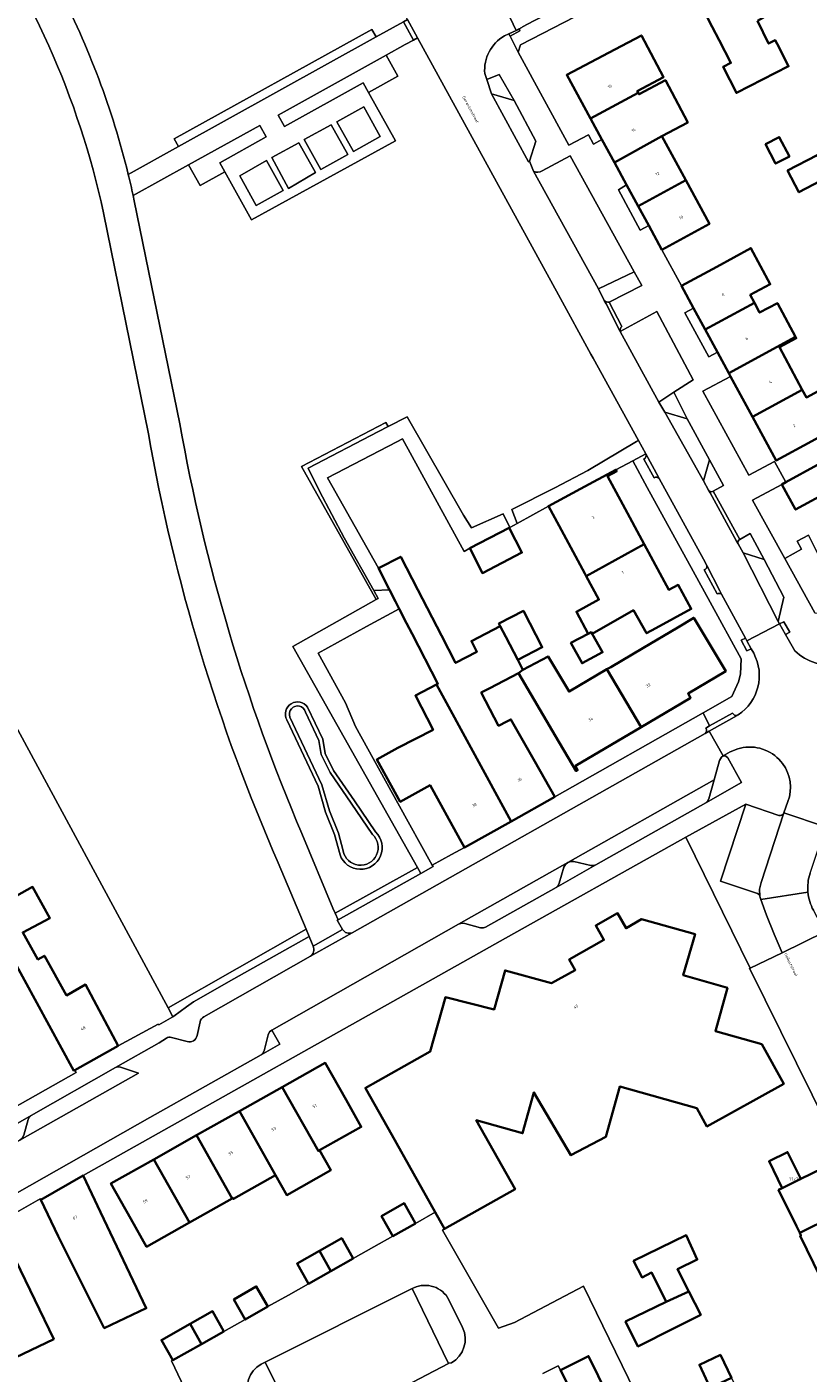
# Model space of a CAD drawing. Header units: metres. Extents: x 197700 to 204338, y 317132 to 325229.
# Tile 276 of 656: x 200310 to 200407, y 319170 to 319336. Entities that reach past the tile are written whole.
import ezdxf
from ezdxf.enums import TextEntityAlignment as Align

# ---------------------------------------------------------------- set-up
doc = ezdxf.new("R2010")
doc.units = ezdxf.units.M
for name, color, linetype, lineweight in [('B-WE-GR-BEPLANTING_CULTUUR_BODEMBEDEKKER-GV', 90, 'Continuous', 18), ('B-WE-GR-BEPLANTING_CULTUUR_HEESTERS-GV', 90, 'Continuous', 18), ('B-WE-GR-BEPLANTING_CULTUUR_VASTE PLANTENVAK-GV', 90, 'Continuous', 18), ('B-WE-OG-BEBOUWING-GV', 7, 'Continuous', 35), ('B-WE-OG-BEBOUWING-T18', 10, 'Continuous', 18), ('B-WE-OG-TERREIN_CULTUURSCHEIDING-GV', 7, 'Continuous', 18), ('B-WE-OG-TERREIN_ERF-GV', 7, 'Continuous', 18), ('B-WE-OG-TOPOGRAFIE-T18', 10, 'Continuous', 18), ('B-WE-OG-WATER_GREPPEL-GV', 160, 'Continuous', 18), ('B-WE-OG-WATER_SLOOT-GV', 120, 'Continuous', 18), ('B-WE-VH-VERHARDING_ASFALT-GV', 252, 'Continuous', 18), ('B-WE-VH-VERHARDING_BEDRIJFSVLOERPLAAT-GV', 252, 'Continuous', 18), ('B-WE-VH-VERHARDING_BETONSTRAATSTEEN-GV', 252, 'Continuous', 18), ('B-WE-VH-VERHARDING_HALFVERHARDING_GRIND-GV', 252, 'Continuous', 18), ('B-WE-VH-VERHARDING_OPEN-GV', 252, 'Continuous', 18), ('B-WE-VH-VERHARDING_TEGEL-GV', 252, 'Continuous', 18)]:
    doc.layers.add(name, color=color, linetype=linetype, lineweight=lineweight)
doc.styles.add('NLCS-ISO-M200-T18', font='NLCS-ISO.ttf', dxfattribs={"height": 0.36})

msp = doc.modelspace()

# ---------------------------------------------------------------- linework, layer by layer
at = {"layer": 'B-WE-GR-BEPLANTING_CULTUUR_BODEMBEDEKKER-GV'}
for points in [[(200367.489, 319328.004), (200370.293, 319327.163), (200368.441, 319330.382), (200366.912, 319329.751)], [(200391.694, 319287.817), (200390.051, 319291.088), (200388.176, 319289.872), (200388.923, 319288.606)]]:
    msp.add_lwpolyline(points, close=True, dxfattribs=at)
for points in [[(200385.157, 319306), (200380.725, 319303.857), (200381.453, 319302.438)], [(200382.061, 319302.238), (200386.1, 319304.292), (200385.157, 319306)], [(200394.477, 319282.733), (200393.705, 319280.133), (200394.334, 319278.991)], [(200394.926, 319278.848), (200396.189, 319279.547), (200394.477, 319282.733)], [(200398.608, 319271.225), (200401.224, 319270.405), (200399.502, 319273.627), (200398.204, 319272.893)], [(200397.997, 319272.334), (200398.608, 319271.225)]]:
    msp.add_lwpolyline(points, dxfattribs=at)
for points in [[(200381.453, 319302.438, 0.2658188), (200382.061, 319302.238)], [(200394.334, 319278.991, 0.4038198), (200394.926, 319278.848)], [(200398.204, 319272.893, 0.4097769), (200397.997, 319272.334)]]:
    msp.add_lwpolyline(points, format="xyb", dxfattribs=at)
at = {"layer": 'B-WE-GR-BEPLANTING_CULTUUR_HEESTERS-GV'}
for points in [[(200328.786, 319321.471), (200353.244, 319335.028), (200352.724, 319335.965), (200328.266, 319322.409)], [(200352.293, 319328.177), (200355.924, 319330.187), (200354.49, 319332.776), (200341.108, 319325.349), (200341.919, 319323.933), (200351.652, 319329.336)], [(200334.544, 319318.349), (200333.92, 319319.475), (200339.657, 319322.681), (200338.85, 319324.093), (200330.037, 319319.213), (200331.461, 319316.641)], [(200353.532, 319269.317), (200347.237, 319280.497), (200355.781, 319284.962), (200356.499, 319285.33), (200364.104, 319271.394), (200364.804, 319271.787), (200369.681, 319274.313), (200369.763, 319274.358), (200368.924, 319276.051), (200365.047, 319274.326), (200364.037, 319275.868), (200357.065, 319288.05), (200354.726, 319286.837), (200353.526, 319286.214), (200344.823, 319281.69), (200346.214, 319278.857), (200349.291, 319273.068), (200352.96, 319266.569), (200354.88, 319266.651)], [(200374.54, 319277.009), (200378.49, 319279.139), (200382.891, 319281.512), (200384.968, 319282.617), (200386.57, 319283.469), (200385.673, 319285.103), (200385.429, 319284.981), (200379.427, 319281.396), (200375.337, 319279.263), (200370.033, 319276.589), (200370.682, 319274.869)], [(200403.756, 319270.538), (200407.477, 319263.824), (200410.469, 319263.422), (200411.52, 319263.875), (200406.695, 319273.423), (200405.313, 319272.657), (200405.845, 319271.696)], [(200358.753, 319231.592), (200360.275, 319232.449), (200360.171, 319232.614), (200355.931, 319240.29), (200350.702, 319249.759), (200349.467, 319252.685), (200346.061, 319258.826), (200352.03, 319262.1), (200356.072, 319264.317), (200355.617, 319265.195), (200354.88, 319266.651), (200352.96, 319266.569), (200353.486, 319265.598), (200353.259, 319265.468), (200342.948, 319259.662), (200358.337, 319232.331)], [(200393.984, 319240.297), (200398.396, 319242.824), (200396.707, 319245.857), (200396.471, 319246.084), (200396.154, 319246.131), (200395.926, 319245.947), (200395.713, 319245.564), (200395.036, 319243.161), (200394.377, 319240.805), (200394.224, 319240.503)], [(200375.483, 319229.859), (200380.412, 319232.643), (200380.125, 319232.546), (200379.795, 319232.563), (200377.691, 319233.061), (200377.305, 319233.071), (200376.941, 319232.941), (200376.648, 319232.69), (200376.465, 319232.35), (200375.876, 319230.367), (200375.732, 319230.07)], [(200348.55, 319225.847), (200358.753, 319231.592), (200358.337, 319232.331), (200348.165, 319226.683)], [(200329.803, 319215.087), (200330.661, 319215.718), (200335.66, 319218.536), (200344.947, 319223.77), (200344.564, 319224.684), (200327.517, 319214.965), (200328.115, 319213.862), (200328.216, 319213.921)], [(200340.335, 319212.211), (200340.054, 319211.974), (200339.889, 319211.623), (200339.381, 319209.658), (200339.239, 319209.374), (200339.009, 319209.166), (200341.31, 319210.464)], [(200309.182, 319198.591), (200309.471, 319198.835), (200309.663, 319199.196), (200310.212, 319201.163), (200310.327, 319201.408), (200310.59, 319201.644), (200306.102, 319199.107), (200307.037, 319197.384)]]:
    msp.add_lwpolyline(points, close=True, dxfattribs=at)
for points in [[(200357.878, 319180.326), (200357.702, 319180.238), (200362.176, 319170.986), (200362.223, 319171.011), (200362.546, 319171.077)], [(200363.936, 319175.424), (200362.244, 319178.867)], [(200339.528, 319171.14), (200339.035, 319170.893)], [(200343.687, 319161.6), (200344.14, 319161.824), (200339.528, 319171.14)]]:
    msp.add_lwpolyline(points, dxfattribs=at)
for points in [[(200362.244, 319178.867, 0.3987773), (200357.878, 319180.326)], [(200362.546, 319171.077, 0.3953253), (200363.936, 319175.424)], [(200339.035, 319170.893, 0.4096717), (200337.656, 319166.552)]]:
    msp.add_lwpolyline(points, format="xyb", dxfattribs=at)
at = {"layer": 'B-WE-GR-BEPLANTING_CULTUUR_VASTE PLANTENVAK-GV'}
for points in [[(200351.702, 319326.405), (200348.366, 319324.545), (200350.421, 319320.868), (200353.732, 319322.72)], [(200347.657, 319324.156), (200344.347, 319322.342), (200346.41, 319318.638), (200349.739, 319320.5)], [(200343.671, 319321.951), (200340.347, 319320.114), (200342.38, 319316.293), (200345.733, 319318.263)], [(200339.683, 319319.732), (200336.385, 319317.856), (200338.417, 319314.195), (200341.743, 319316.03)]]:
    msp.add_lwpolyline(points, close=True, dxfattribs=at)
at = {"layer": 'B-WE-OG-BEBOUWING-GV'}
for points in [[(200400.374, 319337.027), (200401.136, 319337.415), (200397.977, 319343.531), (200397.144, 319343.101), (200392.511, 319340.708), (200394.806, 319336.266), (200395.654, 319334.625), (200397.106, 319331.822), (200396.132, 319331.324), (200397.793, 319328.096), (200404.237, 319331.411), (200402.816, 319334.163), (200402.58, 319334.62), (200401.771, 319334.206)], [(200385.648, 319328.131), (200385.534, 319328.341), (200388.78, 319330.062), (200386.047, 319335.219), (200382.748, 319333.474), (200376.815, 319330.335), (200379.754, 319324.927)], [(200388.562, 319322.762), (200391.764, 319324.45), (200389.015, 319329.662), (200385.751, 319327.941), (200385.648, 319328.131), (200379.754, 319324.927), (200381.146, 319322.365), (200382.692, 319319.52)], [(200382.692, 319319.52), (200384.214, 319316.719), (200385.631, 319314.112), (200391.52, 319317.313), (200388.562, 319322.762)], [(200401.378, 319321.766), (200402.625, 319319.358), (200404.333, 319320.243), (200403.086, 319322.651)], [(200408.415, 319319.128), (200407.76, 319320.392), (200404.12, 319318.506), (200405.507, 319315.829), (200409.147, 319317.714), (200409.588, 319316.863), (200411.584, 319317.897), (200410.411, 319320.162)], [(200386.938, 319311.707), (200388.569, 319308.705), (200394.456, 319311.904), (200391.52, 319317.313), (200385.631, 319314.112)], [(200390.985, 319304.243), (200392.486, 319301.478), (200393.913, 319298.849), (200400.008, 319302.158), (200399.493, 319303.125), (200401.972, 319304.446), (200399.589, 319308.915), (200395.359, 319306.618)], [(200400.008, 319302.158), (200393.913, 319298.849), (200395.445, 319296.028), (200396.842, 319293.455), (200405.097, 319297.938), (200402.865, 319302.125), (200400.654, 319300.947)], [(200405.923, 319291.402), (200403.119, 319296.662), (200405.189, 319297.765), (200405.097, 319297.938), (200396.842, 319293.455), (200397.06, 319293.054), (200399.771, 319288.061)], [(200411.167, 319287.266), (200408.802, 319291.701), (200406.436, 319290.44), (200405.923, 319291.402), (200399.771, 319288.061), (200402.699, 319282.668), (200407.093, 319285.054)], [(200407.807, 319282.093), (200403.884, 319279.951), (200403.403, 319279.688), (200405.1, 319276.58), (200409.489, 319278.976), (200410.518, 319279.538), (200408.919, 319282.7)], [(200379.214, 319268.36), (200386.384, 319272.317), (200383.759, 319277.188), (200381.853, 319280.723), (200382.999, 319281.327), (200382.891, 319281.512), (200378.49, 319279.139), (200374.54, 319277.009), (200375.859, 319274.56), (200379.054, 319268.656)], [(200369.681, 319274.313), (200364.804, 319271.787), (200366.388, 319268.729), (200371.266, 319271.255)], [(200379.929, 319261.216), (200385.045, 319264.134), (200386.673, 319261.282), (200387.814, 319261.903), (200392.205, 319264.293), (200390.591, 319267.26), (200389.444, 319266.641), (200386.384, 319272.317), (200379.214, 319268.36), (200380.787, 319265.442), (200377.992, 319263.935), (200379.451, 319261.228), (200379.814, 319261.418)], [(200360.689, 319254.933), (200369.923, 319238.011), (200375.316, 319241.056), (200372.858, 319245.41), (200369.911, 319250.631), (200369.409, 319250.371), (200368.376, 319249.836), (200366.244, 319253.951), (200367.278, 319254.486), (200370.833, 319256.327), (200371.388, 319256.745), (200370.746, 319257.985), (200369.275, 319260.825), (200368.584, 319262.159), (200365.009, 319260.308), (200365.694, 319258.986), (200363.066, 319257.625), (200361.31, 319261.014), (200358.399, 319266.636), (200356.275, 319270.74), (200353.532, 319269.317), (200354.88, 319266.651), (200355.617, 319265.195), (200356.072, 319264.317), (200356.998, 319262.528), (200357.684, 319261.204), (200360.88, 319255.032)], [(200368.584, 319262.159), (200369.275, 319260.825), (200370.746, 319257.985), (200373.778, 319259.555), (200371.455, 319264.041), (200368.422, 319262.471)], [(200386.225, 319259.455), (200382.273, 319257.106), (200381.759, 319256.825), (200385.996, 319249.67), (200392.08, 319253.268), (200392.129, 319253.297), (200391.818, 319253.816), (200396.459, 319256.593), (200392.508, 319263.197), (200390.523, 319262.009)], [(200379.451, 319261.228), (200377.329, 319260.084), (200378.698, 319257.566), (200381.232, 319258.931), (200379.929, 319261.216), (200379.814, 319261.418)], [(200375.433, 319248.547), (200377.978, 319244.243), (200378.148, 319244.333), (200377.874, 319244.868), (200385.996, 319249.67), (200381.759, 319256.825), (200377.086, 319254.062), (200374.506, 319258.426), (200371.388, 319256.745), (200370.833, 319256.327)], [(200369.923, 319238.011), (200360.689, 319254.933), (200358.087, 319253.585), (200360.278, 319249.354), (200355.937, 319247.106), (200353.342, 319245.673), (200356.224, 319240.454), (200358.82, 319241.888), (200359.914, 319242.493), (200363.597, 319235.825), (200364.18, 319234.769)], [(200315.964, 319207.24), (200321.339, 319210.276), (200320.361, 319212.111), (200317.314, 319217.825), (200314.962, 319216.501), (200312.208, 319221.394), (200311.424, 319220.951), (200309.537, 319224.286), (200312.899, 319226.063), (200310.763, 319229.913), (200305.122, 319226.783), (200315.867, 319207.185)], [(200351.958, 319204.935), (200355.157, 319199.253), (200360.549, 319189.675), (200361.703, 319187.625), (200370.409, 319192.526), (200365.616, 319201.054), (200371.338, 319199.456), (200372.749, 319204.505), (200377.319, 319196.725), (200381.644, 319199.025), (200383.37, 319205.223), (200392.893, 319202.556), (200394.143, 319200.299), (200403.635, 319205.555), (200400.912, 319210.473), (200395.182, 319212.078), (200396.679, 319217.422), (200391.212, 319218.981), (200392.668, 319224.064), (200386.069, 319225.94), (200384.14, 319224.797), (200383.098, 319226.661), (200380.393, 319225.126), (200381.395, 319223.359), (200377.111, 319220.938), (200377.849, 319219.632), (200374.906, 319218.012), (200369.175, 319219.592), (200367.847, 319214.772), (200361.806, 319216.261), (200359.932, 319209.553), (200351.9, 319205.038)], [(200341.637, 319205.162), (200346.09, 319197.25), (200346.247, 319197.338), (200351.389, 319200.237), (200349.511, 319203.568), (200346.935, 319208.144)], [(200341.637, 319205.162), (200336.34, 319202.181), (200340.796, 319194.263), (200342.18, 319191.805), (200347.633, 319194.88), (200346.247, 319197.338), (200346.09, 319197.25)], [(200331.042, 319199.199), (200335.442, 319191.382), (200335.522, 319191.427), (200335.582, 319191.321), (200340.796, 319194.263), (200336.34, 319202.181)], [(200335.442, 319191.382), (200331.042, 319199.199), (200325.745, 319196.217), (200330.148, 319188.395)], [(200322.9, 319188.879), (200324.854, 319185.407), (200330.148, 319188.395), (200325.745, 319196.217), (200320.448, 319193.236)], [(200403.457, 319192.674), (200405.765, 319193.805), (200404.122, 319197.118), (200401.82, 319195.977)], [(200405.608, 319187.12), (200413.637, 319191.076), (200411.022, 319196.381), (200405.765, 319193.805), (200403.457, 319192.674), (200402.998, 319192.449), (200405.198, 319187.959)], [(200313.923, 319186.714), (200319.624, 319175.356), (200324.803, 319177.81), (200319.148, 319189.699), (200317.02, 319194.223), (200311.759, 319191.221)], [(200355.32, 319186.72), (200358.12, 319188.307), (200356.705, 319190.803), (200353.905, 319189.216)], [(200416.251, 319185.771), (200413.637, 319191.076), (200405.608, 319187.12), (200405.768, 319186.793), (200405.677, 319186.749), (200408.162, 319181.691)], [(200297.935, 319177.681), (200304.871, 319163.616), (200308.202, 319165.218), (200305.742, 319170.338), (200313.372, 319174.003), (200308.679, 319183.728), (200306.524, 319188.24), (200295.768, 319182.187)], [(200347.632, 319182.402), (200350.395, 319183.969), (200348.979, 319186.466), (200346.216, 319184.898)], [(200389.081, 319178.616), (200391.896, 319179.888), (200390.492, 319182.64), (200392.938, 319183.817), (200391.577, 319186.832), (200385.069, 319183.659), (200386.124, 319181.626), (200387.294, 319182.229), (200387.692, 319181.445)], [(200347.632, 319182.402), (200346.216, 319184.898), (200343.453, 319183.331), (200344.87, 319180.835)], [(200335.622, 319178.906), (200337.044, 319176.414), (200339.836, 319178.006), (200338.414, 319180.499)], [(200391.896, 319179.888), (200389.081, 319178.616), (200384.073, 319176.161), (200385.616, 319173.092), (200390.083, 319175.338), (200391.758, 319176.18), (200393.373, 319176.992)], [(200331.633, 319173.371), (200334.417, 319174.946), (200333.003, 319177.443), (200330.22, 319175.868)], [(200331.633, 319173.371), (200330.22, 319175.868), (200326.689, 319173.87), (200328.093, 319171.391)], [(200381.87, 319167.035), (200379.509, 319171.896), (200376.025, 319170.143), (200377.54, 319167.133), (200378.272, 319165.677), (200378.457, 319165.307), (200379.099, 319165.632)], [(200397.163, 319169.192), (200395.814, 319172.045), (200393.208, 319170.814), (200394.556, 319167.961)]]:
    msp.add_lwpolyline(points, close=True, dxfattribs=at)
at = {"layer": 'B-WE-OG-TERREIN_CULTUURSCHEIDING-GV'}
for points in [[(200322.584, 319318.034), (200328.786, 319321.471), (200328.266, 319322.409), (200352.724, 319335.965), (200353.244, 319335.028), (200356.607, 319336.892), (200357.132, 319337.183), (200331.494, 319384.046), (200329.129, 319388.286), (200326.8, 319392.518), (200326.715, 319392.625)], [(200276.325, 319339.722), (200281.729, 319330.231), (200289.92, 319335.025), (200294.11, 319326.599), (200300.433, 319298.835), (200303.05, 319278.281), (200296.755, 319274.973), (200305.918, 319257.619), (200305.08, 319256.396), (200305.354, 319255.885), (200327.517, 319214.965), (200344.564, 319224.684), (200341.123, 319232.898)], [(200344.036, 319236.535), (200347.897, 319227.266), (200348.165, 319226.683), (200358.337, 319232.331), (200342.948, 319259.662), (200353.259, 319265.468), (200344.007, 319281.9), (200354.437, 319287.35), (200354.726, 319286.837), (200357.065, 319288.05), (200364.037, 319275.868), (200365.047, 319274.326), (200368.924, 319276.051), (200369.763, 319274.358), (200370.682, 319274.869), (200370.033, 319276.589), (200375.337, 319279.263), (200379.427, 319281.396), (200385.429, 319284.981), (200385.673, 319285.103), (200380.085, 319295.285), (200379.8, 319295.804), (200375.791, 319303.122), (200358.366, 319334.928), (200357.842, 319334.637), (200356.837, 319334.079), (200354.49, 319332.776), (200355.924, 319330.187), (200352.293, 319328.177), (200355.612, 319322.179), (200337.845, 319312.394), (200334.544, 319318.349), (200331.461, 319316.641), (200330.037, 319319.213), (200323.187, 319315.42), (200323.331, 319314.747), (200328.962, 319287.189)], [(200325.07, 319285.964), (200319.531, 319313.284)], [(200344.763, 319252.137), (200346.651, 319248.188), (200346.92, 319246.426), (200347.976, 319244.313), (200350.56, 319240.568), (200353.163, 319236.72)], [(200348.768, 319233.897), (200348.087, 319236.384), (200346.981, 319239.165), (200346.058, 319242.354), (200342.187, 319250.571)]]:
    msp.add_lwpolyline(points, dxfattribs=at)
for points in [[(200319.531, 319313.284, 0.1036273), (200301.904, 319352.742)], [(200313.885, 319341.141, -0.0602075), (200322.584, 319318.034)], [(200328.962, 319287.189, 0.0568869), (200344.036, 319236.535)], [(200341.123, 319232.898, -0.0597837), (200325.07, 319285.964)], [(200342.187, 319250.571, -0.9476665), (200344.763, 319252.137)], [(200353.163, 319236.72, -1.2702876), (200348.768, 319233.897)]]:
    msp.add_lwpolyline(points, format="xyb", dxfattribs=at)
msp.add_lwpolyline([(200344.007, 319281.9), (200353.259, 319265.468), (200353.486, 319265.598), (200352.96, 319266.569), (200349.291, 319273.068), (200346.214, 319278.857), (200344.823, 319281.69), (200353.526, 319286.214), (200354.726, 319286.837), (200354.437, 319287.35)], close=True, dxfattribs=at)
at = {"layer": 'B-WE-OG-TERREIN_ERF-GV'}
for points in [[(200395.336, 319346.602), (200371.093, 319334.052), (200370.78, 319333.158), (200377.068, 319321.629), (200379.492, 319322.925), (200380.107, 319321.775), (200381.146, 319322.365), (200379.754, 319324.927), (200376.815, 319330.335), (200382.748, 319333.474), (200386.047, 319335.219), (200388.78, 319330.062), (200385.534, 319328.341), (200385.648, 319328.131), (200385.751, 319327.941), (200389.015, 319329.662), (200391.764, 319324.45), (200388.562, 319322.762), (200391.52, 319317.313), (200394.456, 319311.904), (200388.569, 319308.705), (200390.985, 319304.243), (200395.359, 319306.618), (200399.589, 319308.915), (200401.972, 319304.446), (200399.493, 319303.125), (200400.008, 319302.158), (200400.654, 319300.947), (200402.865, 319302.125), (200405.097, 319297.938), (200405.189, 319297.765), (200403.119, 319296.662), (200405.923, 319291.402), (200406.436, 319290.44), (200408.802, 319291.701)], [(200400.374, 319337.027), (200401.771, 319334.206), (200402.58, 319334.62), (200402.816, 319334.163), (200404.237, 319331.411), (200397.793, 319328.096), (200396.132, 319331.324), (200397.106, 319331.822), (200395.654, 319334.625), (200394.806, 319336.266), (200392.511, 319340.708)], [(200407.093, 319285.054), (200402.699, 319282.668), (200399.771, 319288.061), (200397.06, 319293.054), (200393.641, 319291.205), (200399.333, 319280.816), (200402.496, 319282.507), (200403.884, 319279.951), (200407.807, 319282.093)], [(200409.489, 319278.976), (200405.1, 319276.58), (200403.403, 319279.688), (200399.765, 319277.737), (200403.756, 319270.538), (200405.845, 319271.696), (200405.313, 319272.657), (200406.695, 319273.423)], [(200307.313, 319201.988), (200316.125, 319206.976), (200315.964, 319207.24), (200315.867, 319207.185), (200305.122, 319226.783), (200310.763, 319229.913), (200312.899, 319226.063), (200309.537, 319224.286), (200311.424, 319220.951), (200312.208, 319221.394), (200314.962, 319216.501), (200317.314, 319217.825), (200320.361, 319212.111), (200321.339, 319210.276), (200326.273, 319212.96), (200326.363, 319212.842), (200328.115, 319213.862), (200327.517, 319214.965), (200305.354, 319255.885)], [(200408.162, 319181.691), (200405.677, 319186.749), (200405.768, 319186.793), (200405.608, 319187.12), (200405.198, 319187.959), (200402.998, 319192.449), (200403.457, 319192.674), (200401.82, 319195.977), (200404.122, 319197.118), (200405.765, 319193.805), (200411.022, 319196.381), (200399.423, 319219.858), (200399.473, 319219.882), (200391.511, 319236.083), (200368.569, 319223.191), (200365.266, 319221.335), (200317.02, 319194.223), (200319.148, 319189.699), (200324.803, 319177.81), (200319.624, 319175.356), (200313.923, 319186.714), (200311.759, 319191.221), (200311.686, 319191.332), (200306.46, 319188.351)], [(200331.882, 319162.966), (200327.92, 319171.306), (200328.093, 319171.391), (200326.689, 319173.87), (200330.22, 319175.868), (200333.003, 319177.443), (200334.417, 319174.946), (200337.044, 319176.414), (200335.622, 319178.906), (200338.414, 319180.499), (200339.836, 319178.006), (200342.412, 319179.437), (200344.87, 319180.835), (200343.453, 319183.331), (200346.216, 319184.898), (200348.979, 319186.466), (200350.395, 319183.969), (200352.937, 319185.404), (200355.32, 319186.72), (200353.905, 319189.216), (200356.705, 319190.803), (200358.12, 319188.307), (200360.549, 319189.675), (200355.157, 319199.253), (200351.958, 319204.935), (200351.9, 319205.038), (200359.932, 319209.553), (200361.806, 319216.261), (200367.847, 319214.772), (200369.175, 319219.592), (200374.906, 319218.012), (200377.849, 319219.632), (200377.111, 319220.938), (200381.395, 319223.359), (200380.393, 319225.126), (200383.098, 319226.661), (200384.14, 319224.797), (200386.069, 319225.94), (200392.668, 319224.064), (200391.212, 319218.981), (200396.679, 319217.422), (200395.182, 319212.078), (200400.912, 319210.473), (200403.635, 319205.555), (200394.143, 319200.299), (200392.893, 319202.556), (200383.37, 319205.223), (200381.644, 319199.025), (200377.319, 319196.725), (200372.749, 319204.505), (200371.338, 319199.456), (200365.616, 319201.054), (200370.409, 319192.526), (200361.703, 319187.625), (200361.431, 319187.466), (200368.35, 319175.335), (200370.362, 319176.066), (200378.863, 319180.539), (200389.999, 319157.715)], [(200308.679, 319183.728), (200313.372, 319174.003), (200305.742, 319170.338)], [(200377.54, 319167.133), (200376.025, 319170.143), (200375.75, 319170.689), (200373.838, 319169.723)]]:
    msp.add_lwpolyline(points, dxfattribs=at)
for points in [[(200401.378, 319321.766), (200403.086, 319322.651), (200404.333, 319320.243), (200402.625, 319319.358)], [(200408.415, 319319.128), (200410.411, 319320.162), (200411.584, 319317.897), (200409.588, 319316.863), (200409.147, 319317.714), (200405.507, 319315.829), (200404.12, 319318.506), (200407.76, 319320.392)], [(200386.938, 319311.707), (200385.631, 319314.112), (200384.214, 319316.719), (200383.194, 319316.107), (200385.892, 319311.133)], [(200392.486, 319301.478), (200391.399, 319300.924), (200394.383, 319295.455), (200395.445, 319296.028), (200393.913, 319298.849)], [(200386.673, 319261.282), (200385.045, 319264.134), (200379.929, 319261.216), (200381.232, 319258.931), (200378.698, 319257.566), (200377.329, 319260.084), (200379.451, 319261.228), (200377.992, 319263.935), (200380.787, 319265.442), (200379.214, 319268.36), (200379.054, 319268.656), (200375.859, 319274.56), (200374.54, 319277.009), (200370.682, 319274.869), (200369.763, 319274.358), (200369.681, 319274.313), (200371.266, 319271.255), (200366.388, 319268.729), (200364.804, 319271.787), (200364.104, 319271.394), (200356.499, 319285.33), (200355.781, 319284.962), (200347.237, 319280.497), (200353.532, 319269.317), (200356.275, 319270.74), (200358.399, 319266.636), (200361.31, 319261.014), (200363.066, 319257.625), (200365.694, 319258.986), (200365.009, 319260.308), (200368.584, 319262.159), (200368.422, 319262.471), (200371.455, 319264.041), (200373.778, 319259.555), (200370.746, 319257.985), (200371.388, 319256.745), (200374.506, 319258.426), (200377.086, 319254.062), (200381.759, 319256.825), (200382.273, 319257.106), (200386.225, 319259.455), (200390.523, 319262.009), (200392.508, 319263.197), (200396.459, 319256.593), (200391.818, 319253.816), (200392.129, 319253.297), (200392.08, 319253.268), (200385.996, 319249.67), (200377.874, 319244.868), (200378.148, 319244.333), (200377.978, 319244.243), (200375.433, 319248.547), (200370.833, 319256.327), (200367.278, 319254.486), (200366.244, 319253.951), (200368.376, 319249.836), (200369.409, 319250.371), (200369.911, 319250.631), (200372.858, 319245.41), (200375.316, 319241.056), (200393.686, 319251.454), (200397.211, 319253.449), (200398.058, 319255.286), (200398.282, 319256.243), (200398.36, 319258.108), (200394.531, 319265.116), (200392.432, 319268.957), (200386.767, 319279.325), (200384.968, 319282.617), (200382.891, 319281.512), (200382.999, 319281.327), (200381.853, 319280.723), (200383.759, 319277.188), (200386.384, 319272.317), (200389.444, 319266.641), (200390.591, 319267.26), (200392.205, 319264.293), (200387.814, 319261.903)], [(200357.684, 319261.204), (200356.998, 319262.528), (200356.072, 319264.317), (200352.03, 319262.1), (200346.061, 319258.826), (200349.467, 319252.685), (200350.702, 319249.759), (200355.931, 319240.29), (200360.171, 319232.614), (200362.551, 319233.931), (200364.18, 319234.769), (200363.597, 319235.825), (200359.914, 319242.493), (200358.82, 319241.888), (200356.224, 319240.454), (200353.342, 319245.673), (200355.937, 319247.106), (200360.278, 319249.354), (200358.087, 319253.585), (200360.689, 319254.933), (200360.88, 319255.032)], [(200336.34, 319202.181), (200341.637, 319205.162), (200346.935, 319208.144), (200349.511, 319203.568), (200351.389, 319200.237), (200346.247, 319197.338), (200347.633, 319194.88), (200342.18, 319191.805), (200340.796, 319194.263), (200335.582, 319191.321), (200335.522, 319191.427), (200335.442, 319191.382), (200330.148, 319188.395), (200324.854, 319185.407), (200322.9, 319188.879), (200320.448, 319193.236), (200325.745, 319196.217), (200331.042, 319199.199)], [(200390.492, 319182.64), (200391.896, 319179.888), (200393.373, 319176.992), (200391.758, 319176.18), (200390.083, 319175.338), (200385.616, 319173.092), (200384.073, 319176.161), (200389.081, 319178.616), (200387.692, 319181.445), (200387.294, 319182.229), (200386.124, 319181.626), (200385.069, 319183.659), (200391.577, 319186.832), (200392.938, 319183.817)], [(200394.556, 319167.961), (200393.208, 319170.814), (200395.814, 319172.045), (200397.163, 319169.192), (200398.511, 319166.34), (200395.905, 319165.108)]]:
    msp.add_lwpolyline(points, close=True, dxfattribs=at)
at = {"layer": 'B-WE-OG-WATER_GREPPEL-GV'}
for points in [[(200344.493, 319251.542, 1.0611926), (200342.578, 319250.913)], [(200349.16, 319234.358, 1.3835322), (200352.78, 319236.394)]]:
    msp.add_lwpolyline(points, format="xyb", dxfattribs=at)
for points in [[(200352.78, 319236.394), (200350.147, 319240.285), (200347.544, 319244.058), (200346.437, 319246.273), (200346.168, 319248.039), (200344.493, 319251.542)], [(200342.578, 319250.913), (200346.527, 319242.531), (200347.455, 319239.327), (200348.562, 319236.543), (200349.16, 319234.358)]]:
    msp.add_lwpolyline(points, dxfattribs=at)
at = {"layer": 'B-WE-OG-WATER_SLOOT-GV'}
for points in [[(200344.763, 319252.137, 0.9476665), (200342.187, 319250.571)], [(200342.578, 319250.913, -1.0611926), (200344.493, 319251.542)], [(200348.768, 319233.897, 1.2702876), (200353.163, 319236.72)], [(200352.78, 319236.394, -1.3835322), (200349.16, 319234.358)]]:
    msp.add_lwpolyline(points, format="xyb", dxfattribs=at)
for points in [[(200344.493, 319251.542), (200346.168, 319248.039), (200346.437, 319246.273), (200347.544, 319244.058), (200350.147, 319240.285), (200352.78, 319236.394)], [(200353.163, 319236.72), (200350.56, 319240.568), (200347.976, 319244.313), (200346.92, 319246.426), (200346.651, 319248.188), (200344.763, 319252.137)], [(200342.187, 319250.571), (200346.058, 319242.354), (200346.981, 319239.165), (200348.087, 319236.384), (200348.768, 319233.897)], [(200349.16, 319234.358), (200348.562, 319236.543), (200347.455, 319239.327), (200346.527, 319242.531), (200342.578, 319250.913)]]:
    msp.add_lwpolyline(points, dxfattribs=at)
at = {"layer": 'B-WE-VH-VERHARDING_ASFALT-GV'}
for points in [[(200389.999, 319157.715), (200378.863, 319180.539), (200370.362, 319176.066), (200368.35, 319175.335), (200361.431, 319187.466), (200361.703, 319187.625), (200360.549, 319189.675), (200358.12, 319188.307), (200355.32, 319186.72), (200352.937, 319185.404), (200350.395, 319183.969), (200347.632, 319182.402), (200344.87, 319180.835), (200342.412, 319179.437), (200339.836, 319178.006), (200337.044, 319176.414), (200334.417, 319174.946), (200331.633, 319173.371), (200328.093, 319171.391), (200327.92, 319171.306), (200331.882, 319162.966)], [(200339.035, 319170.893), (200339.528, 319171.14), (200357.702, 319180.238), (200357.878, 319180.326)], [(200362.244, 319178.867), (200363.936, 319175.424)], [(200373.838, 319169.723), (200375.75, 319170.689), (200376.025, 319170.143), (200379.509, 319171.896), (200381.87, 319167.035)], [(200362.546, 319171.077), (200362.223, 319171.011), (200362.176, 319170.986), (200354.227, 319166.818), (200344.14, 319161.824), (200343.687, 319161.6)]]:
    msp.add_lwpolyline(points, dxfattribs=at)
for points in [[(200357.878, 319180.326, -0.3987773), (200362.244, 319178.867)], [(200363.936, 319175.424, -0.3953253), (200362.546, 319171.077)], [(200337.656, 319166.552, -0.4096717), (200339.035, 319170.893)]]:
    msp.add_lwpolyline(points, format="xyb", dxfattribs=at)
at = {"layer": 'B-WE-VH-VERHARDING_BEDRIJFSVLOERPLAAT-GV'}
for points in [[(200403.113, 319262.436), (200403.863, 319261.136), (200404.395, 319261.414), (200403.645, 319262.714)], [(200399.086, 319259.089), (200399.617, 319259.367), (200399.093, 319260.334), (200398.902, 319260.686), (200398.371, 319260.408)]]:
    msp.add_lwpolyline(points, close=True, dxfattribs=at)
at = {"layer": 'B-WE-VH-VERHARDING_BETONSTRAATSTEEN-GV'}
for points in [[(200480.743, 319392.776), (200482.084, 319393.468), (200497.104, 319401.561), (200494.839, 319405.918), (200493.277, 319405.106), (200488.718, 319403.033), (200488.641, 319402.993), (200479.645, 319398.173), (200479.619, 319398.222), (200446.259, 319381.166), (200445.13, 319380.56), (200437.203, 319376.415), (200435.063, 319375.358), (200433.045, 319374.277), (200430.922, 319373.196), (200418.826, 319366.978), (200415.772, 319365.393), (200413.884, 319364.426), (200389.665, 319351.96), (200387.573, 319350.883), (200378.397, 319346.16), (200370.125, 319341.633), (200368.265, 319340.635), (200370.536, 319335.805)], [(200371.337, 319336.267), (200372.723, 319337.021), (200378.073, 319339.759), (200395, 319348.515), (200398.738, 319350.449), (200401.439, 319351.821), (200409.588, 319356.063), (200411.996, 319357.275), (200466.389, 319385.311), (200469.098, 319386.765), (200477.116, 319390.903), (200478.603, 319391.67), (200480.743, 319392.776)], [(200369.089, 319335.167), (200369.657, 319335.397), (200370.536, 319335.805), (200368.265, 319340.635), (200366.686, 319339.878), (200366.634, 319339.842)], [(200357.132, 319337.183), (200358.366, 319334.928), (200375.791, 319303.122), (200379.8, 319295.804), (200380.085, 319295.285), (200385.673, 319285.103), (200386.57, 319283.469), (200388.147, 319280.597), (200388.248, 319280.412), (200393.728, 319270.43), (200394.115, 319269.678), (200395.745, 319266.51), (200395.954, 319266.124), (200398.902, 319260.686), (200399.093, 319260.334), (200403.113, 319262.436), (200402.93, 319262.752), (200398.608, 319271.225), (200397.997, 319272.334), (200397.812, 319272.671), (200394.532, 319278.631), (200394.334, 319278.991), (200393.705, 319280.133)], [(200370.536, 319335.805), (200369.657, 319335.397), (200369.813, 319335.122), (200370.991, 319335.79), (200370.933, 319336.028)], [(200393.705, 319280.133), (200388.923, 319288.606), (200388.176, 319289.872), (200383.416, 319298.614), (200381.661, 319302.033), (200381.453, 319302.438), (200380.725, 319303.857), (200372.709, 319318.424), (200372.185, 319319.675), (200372.056, 319319.57), (200367.489, 319328.004), (200366.912, 319329.751), (200366.665, 319330.499)], [(200385.157, 319306), (200377.209, 319320.327), (200373.746, 319318.478)], [(200372.709, 319318.424), (200380.725, 319303.857), (200385.157, 319306)], [(200381.453, 319302.438), (200381.661, 319302.033)], [(200381.661, 319302.033), (200383.416, 319298.614)], [(200383.607, 319299.228), (200382.061, 319302.238)], [(200386.346, 319282.813), (200387.628, 319280.491)], [(200388.147, 319280.597), (200386.57, 319283.469)], [(200388.248, 319280.412), (200388.147, 319280.597)], [(200394.334, 319278.991), (200394.532, 319278.631)], [(200394.532, 319278.631), (200397.812, 319272.671), (200397.997, 319272.334)], [(200398.204, 319272.893), (200394.926, 319278.848)], [(200395.954, 319266.124), (200395.745, 319266.51), (200394.115, 319269.678)], [(200393.798, 319269.113), (200395.411, 319266.143)], [(200405.022, 319259.128), (200403.863, 319261.136), (200403.113, 319262.436), (200399.093, 319260.334), (200399.617, 319259.367), (200399.922, 319258.804)], [(200397.32, 319251.404), (200394.477, 319249.818), (200393.99, 319249.546)], [(200397.987, 319251.196), (200397.895, 319251.138), (200397.871, 319251.123), (200394.71, 319249.335), (200394.433, 319249.179), (200396.154, 319246.131)], [(200394.433, 319249.179), (200394.71, 319249.335), (200397.871, 319251.123), (200397.895, 319251.138)], [(200254.529, 319167.762), (200254.368, 319167.662), (200254.075, 319167.496), (200253.248, 319167.027), (200255.69, 319161.945), (200274.195, 319172.426), (200325.267, 319201.38), (200339.009, 319209.166), (200339.239, 319209.374), (200339.381, 319209.658), (200339.889, 319211.623), (200340.054, 319211.974), (200340.335, 319212.211), (200363.436, 319225.293), (200376.941, 319232.941), (200395.036, 319243.161), (200395.713, 319245.564), (200395.926, 319245.947), (200396.154, 319246.131), (200394.433, 319249.179), (200393.93, 319248.895), (200350.288, 319224.253), (200345.12, 319221.329), (200331.918, 319213.861)], [(200393.93, 319248.895), (200394.433, 319249.179)], [(200404.151, 319240.471), (200403.665, 319239.062), (200408.807, 319237.342), (200410.354, 319241.965)], [(200403.034, 319238.752), (200398.963, 319240.153), (200398.959, 319240.14), (200395.802, 319230.636), (200400.398, 319229.092), (200400.579, 319228.957), (200400.679, 319228.786)], [(200400.679, 319228.786), (200400.654, 319229.622), (200400.829, 319230.458), (200403.665, 319239.062)], [(200403.665, 319239.062), (200400.829, 319230.458), (200400.654, 319229.622), (200400.679, 319228.786), (200400.73, 319228.617), (200400.817, 319228.367), (200406.63, 319229.249)], [(200406.89, 319231.61), (200408.807, 319237.342), (200403.665, 319239.062)], [(200349.072, 319224.644), (200345.439, 319222.576)], [(200345.12, 319221.329), (200350.288, 319224.253)], [(200408.7, 319224.373), (200403.463, 319221.765), (200399.473, 319219.882), (200399.423, 319219.858), (200411.022, 319196.381)], [(200331.463, 319213.236), (200331.09, 319211.531)], [(200327.306, 319211.225), (200326.423, 319210.64), (200321.027, 319207.566), (200321.308, 319207.665), (200321.643, 319207.635), (200323.848, 319206.895)], [(200329.868, 319210.797), (200327.933, 319211.301)], [(200323.848, 319206.895), (200309.182, 319198.591), (200307.037, 319197.384), (200302.921, 319195.04), (200291.617, 319188.639), (200287.703, 319186.42), (200287.701, 319186.419), (200285.009, 319184.891), (200275.652, 319179.584), (200274.937, 319177.181), (200273.906, 319176.399), (200273.626, 319176.191), (200272.291, 319175.434), (200269.291, 319173.731)]]:
    msp.add_lwpolyline(points, dxfattribs=at)
for points in [[(200358.366, 319334.928), (200357.132, 319337.183), (200356.607, 319336.892), (200357.842, 319334.637)], [(200367.489, 319328.004), (200372.056, 319319.57), (200372.185, 319319.675), (200372.993, 319322.153), (200370.293, 319327.163)], [(200383.416, 319298.614), (200388.176, 319289.872), (200390.051, 319291.088), (200392.443, 319292.639), (200387.953, 319301.062)], [(200394.477, 319282.733), (200391.694, 319287.817), (200388.923, 319288.606), (200393.705, 319280.133)], [(200402.93, 319262.752), (200403.666, 319265.763), (200401.224, 319270.405), (200398.608, 319271.225)], [(200395.036, 319243.161), (200376.941, 319232.941), (200377.305, 319233.071), (200377.691, 319233.061), (200379.795, 319232.563), (200380.125, 319232.546), (200380.412, 319232.643), (200393.984, 319240.297), (200394.224, 319240.503), (200394.377, 319240.805)], [(200363.436, 319225.293), (200363.826, 319225.43), (200364.191, 319225.396), (200366.155, 319224.868), (200366.502, 319224.848), (200366.769, 319224.945), (200375.483, 319229.859), (200375.732, 319230.07), (200375.876, 319230.367), (200376.465, 319232.35), (200376.648, 319232.69), (200376.941, 319232.941)], [(200310.59, 319201.644), (200310.327, 319201.408), (200310.212, 319201.163), (200309.663, 319199.196), (200309.471, 319198.835), (200309.182, 319198.591), (200323.848, 319206.895), (200321.643, 319207.635), (200321.308, 319207.665), (200321.027, 319207.566)], [(200339.528, 319171.14), (200344.14, 319161.824), (200354.227, 319166.818), (200362.176, 319170.986), (200357.702, 319180.238)]]:
    msp.add_lwpolyline(points, close=True, dxfattribs=at)
for points in [[(200370.536, 319335.805, -0.0209327), (200370.933, 319336.028)], [(200370.933, 319336.028, 0.0209327), (200370.536, 319335.805)], [(200370.933, 319336.028, -0.0200181), (200371.337, 319336.267)], [(200366.665, 319330.499, -0.2870753), (200369.089, 319335.167)], [(200373.746, 319318.478, -0.310231), (200372.709, 319318.424)], [(200382.061, 319302.238, -0.2658188), (200381.453, 319302.438)], [(200383.416, 319298.614, -0.2386169), (200383.607, 319299.228)], [(200386.57, 319283.469, -0.4069073), (200386.346, 319282.813)], [(200387.628, 319280.491, -0.402077), (200388.248, 319280.412)], [(200394.926, 319278.848, -0.4038198), (200394.334, 319278.991)], [(200397.997, 319272.334, -0.4097769), (200398.204, 319272.893)], [(200394.115, 319269.678, -0.398488), (200393.798, 319269.113)], [(200395.411, 319266.143, -0.296728), (200395.954, 319266.124)], [(200399.922, 319258.804, -0.390894), (200397.987, 319251.196)], [(200410.458, 319257.418, -0.242426), (200405.022, 319259.128)], [(200397.895, 319251.138, -0.3860909), (200397.32, 319251.404)], [(200393.99, 319249.546, -0.3928823), (200393.93, 319248.895)], [(200396.154, 319246.131, -0.0965604), (200398.612, 319247.146)], [(200398.612, 319247.146, -0.2802585), (200403.504, 319245.164)], [(200403.504, 319245.164, -0.2566179), (200404.151, 319240.471)], [(200403.665, 319239.062, -0.4078468), (200403.034, 319238.752)], [(200406.63, 319229.249, -0.1034443), (200406.89, 319231.61)], [(200350.288, 319224.253, -0.3587732), (200349.072, 319224.644)], [(200345.439, 319222.576, -0.3615964), (200345.12, 319221.329)], [(200331.918, 319213.861, 0.1756552), (200331.463, 319213.236)], [(200327.933, 319211.301, 0.1973823), (200327.306, 319211.225)], [(200331.09, 319211.531, -0.448995), (200329.868, 319210.797)]]:
    msp.add_lwpolyline(points, format="xyb", dxfattribs=at)
at = {"layer": 'B-WE-VH-VERHARDING_HALFVERHARDING_GRIND-GV'}
for points in [[(200301.904, 319352.742, -0.1036273), (200319.531, 319313.284)], [(200322.584, 319318.034, 0.0602075), (200313.885, 319341.141)], [(200323.187, 319315.42, 0.0066776), (200322.584, 319318.034)], [(200344.036, 319236.535, -0.0568869), (200328.962, 319287.189)], [(200325.07, 319285.964, 0.0597837), (200341.123, 319232.898)]]:
    msp.add_lwpolyline(points, format="xyb", dxfattribs=at)
for points in [[(200328.962, 319287.189), (200323.331, 319314.747), (200323.187, 319315.42)], [(200319.531, 319313.284), (200325.07, 319285.964)], [(200341.123, 319232.898), (200344.564, 319224.684), (200344.947, 319223.77), (200345.439, 319222.576), (200349.072, 319224.644), (200348.436, 319225.783), (200348.55, 319225.847), (200348.165, 319226.683), (200347.897, 319227.266), (200344.036, 319236.535)]]:
    msp.add_lwpolyline(points, dxfattribs=at)
at = {"layer": 'B-WE-VH-VERHARDING_OPEN-GV'}
for points in [[(200406.63, 319229.249), (200400.817, 319228.367), (200401.493, 319226.423), (200402.473, 319224.086), (200403.463, 319221.765)], [(200403.463, 319221.765), (200408.7, 319224.373), (200407.305, 319227.041)]]:
    msp.add_lwpolyline(points, dxfattribs=at)
msp.add_lwpolyline([(200407.305, 319227.041, -0.1004683), (200406.63, 319229.249)], format="xyb", dxfattribs=at)
at = {"layer": 'B-WE-VH-VERHARDING_TEGEL-GV'}
for points in [[(200482.084, 319393.468), (200480.743, 319392.776), (200480.515, 319391.814), (200479.919, 319389.301), (200478.79, 319388.709), (200479.015, 319388.179), (200446.944, 319371.558), (200446.693, 319372.056), (200446.478, 319372.484), (200446.135, 319373.151), (200397.02, 319347.9), (200395, 319348.515), (200378.073, 319339.759), (200372.723, 319337.021), (200371.337, 319336.267)], [(200370.933, 319336.028), (200370.991, 319335.79), (200369.813, 319335.122), (200370.78, 319333.158), (200371.093, 319334.052), (200395.336, 319346.602), (200397.144, 319343.101), (200397.977, 319343.531), (200403.443, 319346.355), (200406.298, 319347.83), (200405.779, 319348.875), (200410.829, 319351.519)], [(200323.187, 319315.42), (200330.037, 319319.213), (200338.85, 319324.093), (200339.657, 319322.681), (200333.92, 319319.475), (200334.544, 319318.349), (200337.845, 319312.394), (200355.612, 319322.179), (200352.293, 319328.177), (200351.652, 319329.336), (200341.919, 319323.933), (200341.108, 319325.349), (200354.49, 319332.776), (200356.837, 319334.079), (200357.842, 319334.637), (200356.607, 319336.892), (200353.244, 319335.028), (200328.786, 319321.471), (200322.584, 319318.034)], [(200407.477, 319263.824), (200403.756, 319270.538), (200399.765, 319277.737), (200403.403, 319279.688), (200403.884, 319279.951), (200402.496, 319282.507), (200399.333, 319280.816), (200393.641, 319291.205), (200397.06, 319293.054), (200396.842, 319293.455), (200395.445, 319296.028), (200394.383, 319295.455), (200391.399, 319300.924), (200392.486, 319301.478), (200390.985, 319304.243), (200388.569, 319308.705), (200386.938, 319311.707), (200385.892, 319311.133), (200383.194, 319316.107), (200384.214, 319316.719), (200382.692, 319319.52), (200381.146, 319322.365), (200380.107, 319321.775), (200379.492, 319322.925), (200377.068, 319321.629), (200370.78, 319333.158), (200369.813, 319335.122), (200369.657, 319335.397), (200369.089, 319335.167)], [(200366.665, 319330.499), (200366.912, 319329.751), (200368.441, 319330.382), (200370.293, 319327.163), (200372.993, 319322.153), (200372.185, 319319.675), (200372.709, 319318.424)], [(200373.746, 319318.478), (200377.209, 319320.327), (200385.157, 319306), (200386.1, 319304.292), (200382.061, 319302.238), (200383.607, 319299.228)], [(200383.416, 319298.614), (200387.953, 319301.062), (200392.443, 319292.639), (200390.051, 319291.088), (200391.694, 319287.817)], [(200391.694, 319287.817), (200394.477, 319282.733), (200396.189, 319279.547), (200394.926, 319278.848), (200398.204, 319272.893), (200399.502, 319273.627), (200401.224, 319270.405), (200403.666, 319265.763), (200402.93, 319262.752), (200403.113, 319262.436), (200403.645, 319262.714), (200404.395, 319261.414), (200403.863, 319261.136), (200405.022, 319259.128)], [(200386.57, 319283.469), (200384.968, 319282.617), (200386.767, 319279.325), (200392.432, 319268.957), (200394.531, 319265.116), (200398.36, 319258.108), (200398.282, 319256.243), (200398.058, 319255.286), (200397.211, 319253.449), (200393.686, 319251.454), (200394.477, 319249.818), (200397.32, 319251.404)], [(200387.628, 319280.491), (200386.346, 319282.813)], [(200394.115, 319269.678), (200393.728, 319270.43), (200388.248, 319280.412)], [(200395.411, 319266.143), (200393.798, 319269.113)], [(200399.922, 319258.804), (200399.617, 319259.367), (200399.086, 319259.089), (200398.371, 319260.408), (200398.902, 319260.686), (200395.954, 319266.124)], [(200393.686, 319251.454), (200375.316, 319241.056), (200369.923, 319238.011), (200364.18, 319234.769), (200362.551, 319233.931), (200360.171, 319232.614), (200360.275, 319232.449), (200358.753, 319231.592), (200348.55, 319225.847), (200348.436, 319225.783), (200349.072, 319224.644)], [(200393.99, 319249.546), (200394.477, 319249.818), (200393.686, 319251.454)], [(200397.895, 319251.138), (200397.987, 319251.196)], [(200350.288, 319224.253), (200393.93, 319248.895)], [(200396.154, 319246.131), (200396.471, 319246.084), (200396.707, 319245.857), (200398.396, 319242.824), (200393.984, 319240.297), (200380.412, 319232.643), (200375.483, 319229.859), (200366.769, 319224.945), (200366.502, 319224.848), (200366.155, 319224.868), (200364.191, 319225.396), (200363.826, 319225.43), (200363.436, 319225.293), (200340.335, 319212.211), (200341.31, 319210.464), (200339.009, 319209.166), (200325.267, 319201.38), (200274.195, 319172.426), (200255.69, 319161.945)], [(200253.26, 319154.773), (200258.146, 319157.906), (200259.437, 319161.71), (200263.745, 319164.136), (200269.055, 319167.126), (200275.195, 319170.583), (200281.177, 319173.952), (200288.051, 319177.823), (200295.768, 319182.187), (200306.524, 319188.24), (200306.46, 319188.351), (200311.686, 319191.332), (200311.759, 319191.221), (200317.02, 319194.223), (200365.266, 319221.335), (200368.569, 319223.191), (200391.511, 319236.083), (200398.959, 319240.14), (200398.963, 319240.153), (200403.034, 319238.752)], [(200403.665, 319239.062), (200404.151, 319240.471)], [(200345.439, 319222.576), (200344.947, 319223.77), (200335.66, 319218.536), (200330.661, 319215.718), (200329.803, 319215.087), (200328.216, 319213.921), (200328.115, 319213.862), (200326.363, 319212.842), (200326.273, 319212.96), (200321.339, 319210.276), (200315.964, 319207.24), (200316.125, 319206.976), (200307.313, 319201.988), (200305.192, 319200.788), (200306.102, 319199.107), (200310.59, 319201.644)], [(200331.918, 319213.861), (200345.12, 319221.329)], [(200331.09, 319211.531), (200331.463, 319213.236)], [(200310.59, 319201.644), (200321.027, 319207.566), (200326.423, 319210.64), (200327.306, 319211.225)], [(200327.933, 319211.301), (200329.868, 319210.797)]]:
    msp.add_lwpolyline(points, dxfattribs=at)
for points in [[(200371.337, 319336.267, 0.0200181), (200370.933, 319336.028)], [(200369.089, 319335.167, 0.2870753), (200366.665, 319330.499)], [(200322.584, 319318.034, -0.0066776), (200323.187, 319315.42)], [(200372.709, 319318.424, 0.310231), (200373.746, 319318.478)], [(200383.607, 319299.228, 0.2386169), (200383.416, 319298.614)], [(200386.346, 319282.813, 0.4069073), (200386.57, 319283.469)], [(200388.248, 319280.412, 0.402077), (200387.628, 319280.491)], [(200393.798, 319269.113, 0.398488), (200394.115, 319269.678)], [(200395.954, 319266.124, 0.296728), (200395.411, 319266.143)], [(200397.987, 319251.196, 0.390894), (200399.922, 319258.804)], [(200405.022, 319259.128, 0.242426), (200410.458, 319257.418)], [(200397.32, 319251.404, 0.3860909), (200397.895, 319251.138)], [(200393.93, 319248.895, 0.3928823), (200393.99, 319249.546)], [(200398.612, 319247.146, 0.0965604), (200396.154, 319246.131)], [(200403.504, 319245.164, 0.2802585), (200398.612, 319247.146)], [(200404.151, 319240.471, 0.2566179), (200403.504, 319245.164)], [(200403.034, 319238.752, 0.4078468), (200403.665, 319239.062)], [(200406.89, 319231.61, 0.1034443), (200406.63, 319229.249)], [(200406.63, 319229.249, 0.1004683), (200407.305, 319227.041)], [(200349.072, 319224.644, 0.3587732), (200350.288, 319224.253)], [(200345.12, 319221.329, 0.3615964), (200345.439, 319222.576)], [(200331.463, 319213.236, -0.1756552), (200331.918, 319213.861)], [(200327.306, 319211.225, -0.1973823), (200327.933, 319211.301)], [(200329.868, 319210.797, 0.448995), (200331.09, 319211.531)]]:
    msp.add_lwpolyline(points, format="xyb", dxfattribs=at)
for points in [[(200351.702, 319326.405), (200353.732, 319322.72), (200350.421, 319320.868), (200348.366, 319324.545)], [(200347.657, 319324.156), (200349.739, 319320.5), (200346.41, 319318.638), (200344.347, 319322.342)], [(200343.671, 319321.951), (200345.733, 319318.263), (200342.38, 319316.293), (200340.347, 319320.114)], [(200339.683, 319319.732), (200341.743, 319316.03), (200338.417, 319314.195), (200336.385, 319317.856)], [(200391.511, 319236.083), (200399.473, 319219.882), (200403.463, 319221.765), (200402.473, 319224.086), (200401.493, 319226.423), (200400.817, 319228.367), (200400.73, 319228.617), (200400.679, 319228.786), (200400.579, 319228.957), (200400.398, 319229.092), (200395.802, 319230.636), (200398.959, 319240.14)]]:
    msp.add_lwpolyline(points, close=True, dxfattribs=at)

# ---------------------------------------------------------------- texts
at = {"layer": 'B-WE-OG-BEBOUWING-T18', "style": 'NLCS-ISO-M200-T18'}
for s, rotation, p in [('16', 28.5, (200382.132, 319328.929)), ('14', 28.5, (200385.073, 319323.515)), ('12', 28.5, (200388.012, 319318.108)), ('10', 28.5, (200390.95, 319312.701)), ('8', 28.4, (200396.132, 319303.145)), ('6', 28.5, (200399.057, 319297.758)), ('4', 28.5, (200401.99, 319292.358)), ('2', 28.5, (200404.918, 319286.964)), ('3', 28.3, (200380.063, 319275.614)), ('1', 28.3, (200383.725, 319268.819)), ('32', 30.6, (200386.878, 319254.839)), ('34', 30.5, (200379.775, 319250.639)), ('36', 29.4, (200370.949, 319243.184)), ('38', 29.4, (200365.387, 319240.043)), ('45', 28.8, (200377.936, 319215.114)), ('48', 29.4, (200317.002, 319212.42)), ('51', 29.3, (200345.634, 319202.822)), ('53', 29.3, (200340.582, 319199.978)), ('55', 29.3, (200335.284, 319196.997)), ('57', 29.3, (200329.987, 319194.015)), ('59', 29.3, (200324.69, 319191.033)), ('67', 29.7, (200315.994, 319189.032))]:
    msp.add_text(s, height=0.36, rotation=rotation, dxfattribs=at).set_placement(p, align=Align.MIDDLE)
msp.add_text('77/TR', height=0.36, dxfattribs=at).set_placement((200405.029, 319193.76), align=Align.MIDDLE)
at = {"layer": 'B-WE-OG-TOPOGRAFIE-T18', "style": 'NLCS-ISO-M200-T18'}
for s, rotation, p in [('Geraniumstraat', 298.7, (200364.918, 319326.073)), ('Heiluststraat', 296.2, (200404.541, 319220.292))]:
    msp.add_text(s, height=0.36, rotation=rotation, dxfattribs=at).set_placement(p, align=Align.MIDDLE)

doc.saveas('drawing.dxf')
